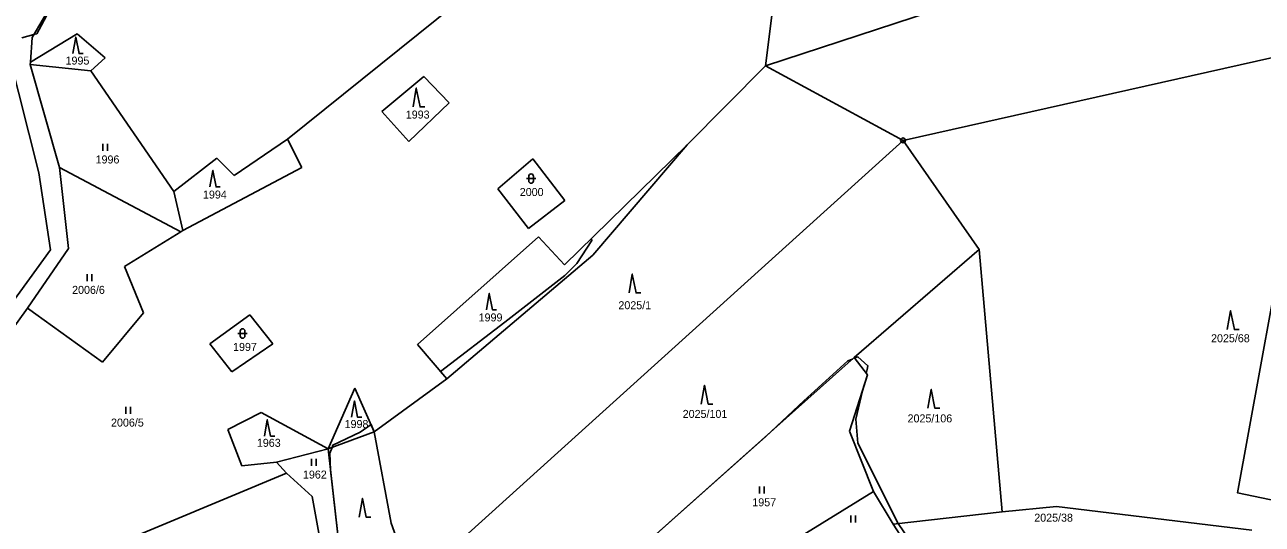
# Model space of a CAD drawing. Extents: x -439246 to -433691, y -1130252 to -1121148.
# Drawn here: x -435527.1 to -435264.2, y -1122704.6 to -1122598.4 of the extents above; entities that cross this region are included whole.
import ezdxf

# ---------------------------------------------------------------- set-up
doc = ezdxf.new("R2010")
doc.units = 0
for name, color, linetype in [('Vrstva 1', 7, 'Continuous'), ('Vrstva 18', 7, 'Continuous'), ('Vrstva 24', 7, 'Continuous'), ('Vrstva 25', 7, 'Continuous'), ('Vrstva 52', 7, 'Continuous'), ('Vrstva 6', 7, 'Continuous')]:
    doc.layers.add(name, color=color, linetype=linetype)

msp = doc.modelspace()

# ---------------------------------------------------------------- linework, layer by layer
at = {"layer": 'Vrstva 1'}
for points in [[(-435369.71, -1122607.18), (-435365.86, -1122576)], [(-435419.69, -1122581.27), (-435471.24, -1122622.78)], [(-435516.19, -1122585.21), (-435525.51, -1122601.12)], [(-435515.99, -1122600.37), (-435525.88, -1122606.42)], [(-435510.04, -1122605.47), (-435515.99, -1122600.37)], [(-435525.51, -1122601.12), (-435525.88, -1122606.42)], [(-435530.55, -1122604.35), (-435524.1, -1122629.94)], [(-435513.04, -1122608.27), (-435510.04, -1122605.47)], [(-435340.52, -1122623.01), (-435261.93, -1122605.43)], [(-435525.88, -1122606.42), (-435525.91, -1122606.88)], [(-435525.91, -1122606.88), (-435519.7, -1122628.8)], [(-435513.04, -1122608.27), (-435525.91, -1122606.88)], [(-435495.44, -1122633.9), (-435513.04, -1122608.27)], [(-435386.39, -1122623.93), (-435369.71, -1122607.18)], [(-435442.34, -1122609.43), (-435451.25, -1122616.91)], [(-435436.94, -1122615.05), (-435442.34, -1122609.43)], [(-435445.48, -1122623.26), (-435436.94, -1122615.05)], [(-435451.25, -1122616.91), (-435445.48, -1122623.26)], [(-435471.24, -1122622.78), (-435482.61, -1122630.46)], [(-435471.24, -1122622.78), (-435468.21, -1122628.81)], [(-435406.38, -1122647.4), (-435386.39, -1122623.93)], [(-435406.19, -1122643.38), (-435386.39, -1122623.93)], [(-435324.37, -1122646.22), (-435340.52, -1122623.01)], [(-435519.7, -1122628.8), (-435517.77, -1122645.97)], [(-435519.7, -1122628.8), (-435493.92, -1122642.42)], [(-435486.28, -1122626.8), (-435495.44, -1122633.9)], [(-435468.21, -1122628.81), (-435493.52, -1122642.17)], [(-435482.61, -1122630.46), (-435486.28, -1122626.8)], [(-435426.56, -1122633.33), (-435419.17, -1122626.96)], [(-435412.37, -1122635.8), (-435419.17, -1122626.96)], [(-435524.1, -1122629.94), (-435521.62, -1122646.26)], [(-435495.44, -1122633.9), (-435493.52, -1122642.17)], [(-435426.56, -1122633.33), (-435420.08, -1122641.74)], [(-435420.08, -1122641.74), (-435412.37, -1122635.8)], [(-435493.92, -1122642.42), (-435505.92, -1122649.84)], [(-435493.52, -1122642.17), (-435493.92, -1122642.42)], [(-435443.69, -1122666.43), (-435417.94, -1122643.51)], [(-435417.94, -1122643.51), (-435412.46, -1122649.45)], [(-435412.46, -1122649.45), (-435406.19, -1122643.38)], [(-435521.62, -1122646.26), (-435548.65, -1122683.54)], [(-435517.77, -1122645.97), (-435526.54, -1122658.66)], [(-435437.43, -1122673.67), (-435406.38, -1122647.4)], [(-435319.46, -1122701.98), (-435324.37, -1122646.22)], [(-435505.92, -1122649.84), (-435501.87, -1122659.69)], [(-435526.54, -1122658.66), (-435552.15, -1122694.33)], [(-435510.55, -1122670.14), (-435526.54, -1122658.66)], [(-435501.87, -1122659.69), (-435510.55, -1122670.14)], [(-435487.76, -1122666.27), (-435479.29, -1122660.12)], [(-435479.29, -1122660.12), (-435474.41, -1122666.27)], [(-435483.08, -1122672.19), (-435487.76, -1122666.27)], [(-435474.41, -1122666.27), (-435483.08, -1122672.19)], [(-435437.43, -1122673.67), (-435443.69, -1122666.43)], [(-435350.92, -1122669.18), (-435394.88, -1122708.4)], [(-435350.92, -1122669.18), (-435348.09, -1122672.86)], [(-435452.83, -1122684.95), (-435437.43, -1122673.67)], [(-435348.09, -1122672.86), (-435351.88, -1122684.83)], [(-435462.65, -1122688.59), (-435456.98, -1122675.68)], [(-435456.98, -1122675.68), (-435452.83, -1122684.95)], [(-435476.88, -1122680.86), (-435483.96, -1122684.45)], [(-435462.65, -1122688.59), (-435476.88, -1122680.86)], [(-435483.96, -1122684.45), (-435481, -1122692.2)], [(-435462.65, -1122688.59), (-435452.83, -1122684.95)], [(-435351.88, -1122684.83), (-435346.79, -1122697.67)], [(-435473.61, -1122691.41), (-435462.65, -1122688.59)], [(-435460.11, -1122711.18), (-435462.65, -1122688.59)], [(-435481, -1122692.2), (-435473.61, -1122691.41)], [(-435473.61, -1122691.41), (-435471.46, -1122693.73)], [(-435536.91, -1122721.01), (-435471.46, -1122693.73)], [(-435471.46, -1122693.73), (-435466.05, -1122698.69)], [(-435364.36, -1122708.47), (-435346.79, -1122697.67)], [(-435346.79, -1122697.67), (-435342.6, -1122704.59)], [(-435466.05, -1122698.69), (-435463.14, -1122714.7)], [(-435319.46, -1122701.98), (-435342.6, -1122704.59)], [(-435319.46, -1122701.98), (-435307.9, -1122700.85)], [(-435307.9, -1122700.85), (-435266.41, -1122705.89)], [(-435340.41, -1122708), (-435342.6, -1122704.59)]]:
    msp.add_lwpolyline(points, dxfattribs=at)
at = {"layer": 'Vrstva 24'}
for radius in [0.5, 0.1]:
    msp.add_circle((-435340.52, -1122623.01), radius, dxfattribs=at)
at = {"layer": 'Vrstva 25'}
for p, q in [((-435510.48, -1122625.22), (-435510.48, -1122623.72)), ((-435509.48, -1122625.22), (-435509.48, -1122623.72)), ((-435420.52, -1122631.14), (-435418.52, -1122631.14)), ((-435420.02, -1122631.64), (-435420.02, -1122630.64)), ((-435419.02, -1122630.64), (-435419.02, -1122631.64)), ((-435513.86, -1122652.94), (-435513.86, -1122651.44)), ((-435512.86, -1122652.94), (-435512.86, -1122651.44)), ((-435481.83, -1122664.06), (-435479.83, -1122664.06)), ((-435481.33, -1122664.56), (-435481.33, -1122663.56)), ((-435480.33, -1122663.56), (-435480.33, -1122664.56)), ((-435505.64, -1122681.14), (-435505.64, -1122679.64)), ((-435504.64, -1122681.14), (-435504.64, -1122679.64)), ((-435466.17, -1122692.19), (-435466.17, -1122690.69)), ((-435465.17, -1122692.19), (-435465.17, -1122690.69)), ((-435371.02, -1122698.08), (-435371.02, -1122696.58)), ((-435370.02, -1122698.08), (-435370.02, -1122696.58)), ((-435351.61, -1122704.21), (-435351.61, -1122702.71)), ((-435350.61, -1122704.21), (-435350.61, -1122702.71))]:
    msp.add_line(p, q, dxfattribs=at)
for points in [[(-435516.85, -1122604.56), (-435516.24, -1122601.08), (-435515.54, -1122604.56), (-435514.67, -1122604.56)], [(-435444.61, -1122615.91), (-435443.91, -1122611.91), (-435443.11, -1122615.91), (-435442.11, -1122615.91)], [(-435487.74, -1122632.89), (-435487.13, -1122629.41), (-435486.43, -1122632.89), (-435485.56, -1122632.89)], [(-435398.72, -1122655.44), (-435398.02, -1122651.44), (-435397.22, -1122655.44), (-435396.22, -1122655.44)], [(-435429.02, -1122659.03), (-435428.41, -1122655.55), (-435427.71, -1122659.03), (-435426.84, -1122659.03)], [(-435271.63, -1122663.22), (-435270.93, -1122659.22), (-435270.13, -1122663.22), (-435269.13, -1122663.22)], [(-435383.4, -1122679.06), (-435382.7, -1122675.06), (-435381.9, -1122679.06), (-435380.9, -1122679.06)], [(-435335.23, -1122679.93), (-435334.53, -1122675.93), (-435333.73, -1122679.93), (-435332.73, -1122679.93)], [(-435457.68, -1122681.87), (-435457.07, -1122678.39), (-435456.37, -1122681.87), (-435455.5, -1122681.87)], [(-435476.17, -1122685.86), (-435475.56, -1122682.38), (-435474.86, -1122685.86), (-435473.99, -1122685.86)], [(-435456.07, -1122703.09), (-435455.37, -1122699.09), (-435454.57, -1122703.09), (-435453.57, -1122703.09)]]:
    msp.add_lwpolyline(points, dxfattribs=at)
for centre, start, end in [((-435419.52, -1122630.64), 0, 180), ((-435419.52, -1122631.64), 180, 0), ((-435480.83, -1122663.56), 0, 180), ((-435480.83, -1122664.56), 180, 0)]:
    msp.add_arc(centre, 0.5, start, end, dxfattribs=at)
at = {"layer": 'Vrstva 52'}
for points in [[(-435455.86, -1122685.01), (-435453.53, -1122683.38), (-435452.83, -1122684.95), (-435437.43, -1122673.67), (-435438.75, -1122672.14), (-435425.09, -1122661.64), (-435412.36, -1122651.74), (-435409.8, -1122649.18), (-435406.6, -1122644.28), (-435406.77, -1122643.95), (-435406.19, -1122643.38), (-435386.39, -1122623.93), (-435369.71, -1122607.18), (-435365.86, -1122576)], [(-435519.46, -1122590.79), (-435524.53, -1122600.35), (-435525.15, -1122600.51), (-435527.73, -1122601.2)], [(-435257.32, -1122631.48), (-435269.46, -1122697.94), (-435260.95, -1122699.72)], [(-435338.99, -1122708.16), (-435341.52, -1122704.47), (-435341.56, -1122704.42), (-435350.09, -1122687.35), (-435350.52, -1122682.24), (-435349.16, -1122676.23), (-435348.09, -1122672.86), (-435348.32, -1122672.55), (-435348.14, -1122671.74), (-435347.96, -1122670.93), (-435350.09, -1122669.01), (-435350.52, -1122669.19), (-435350.82, -1122669.31), (-435350.92, -1122669.18), (-435351.26, -1122669.48), (-435352.22, -1122669.87), (-435361.6, -1122678.4), (-435369.68, -1122685.92), (-435394.88, -1122708.4)], [(-435460.11, -1122711.18), (-435462.14, -1122693.1), (-435462.26, -1122689.49), (-435461.81, -1122688.28), (-435461.62, -1122687.78), (-435455.86, -1122685.01)]]:
    msp.add_lwpolyline(points, dxfattribs=at)
at = {"layer": 'Vrstva 6'}
for points in [[(-435369.71, -1122607.18), (-435278.89, -1122577.32)], [(-435340.52, -1122623.01), (-435369.71, -1122607.18)], [(-435340.52, -1122623.01), (-435444.65, -1122717.22)], [(-435350.92, -1122669.18), (-435324.37, -1122646.22)], [(-435452.83, -1122684.95), (-435449.26, -1122704.4)], [(-435449.26, -1122704.4), (-435444.65, -1122717.22)]]:
    msp.add_lwpolyline(points, dxfattribs=at)

# ---------------------------------------------------------------- texts
at = {"layer": 'Vrstva 18'}
for s, p in [('1995', (-435518.42, -1122606.91)), ('1993', (-435446.15, -1122618.38)), ('1996', (-435512.04, -1122627.92)), ('1994', (-435489.23, -1122635.38)), ('2000', (-435421.93, -1122634.84)), ('2006/6', (-435517.03, -1122655.64)), ('2025/1', (-435400.98, -1122658.9)), ('1999', (-435430.67, -1122661.49)), ('1997', (-435482.84, -1122667.76)), ('2025/68', (-435275.08, -1122665.92)), ('2025/101', (-435387.32, -1122682)), ('2025/106', (-435339.55, -1122682.95)), ('2006/5', (-435508.76, -1122683.84)), ('1998', (-435459.14, -1122684.15)), ('1963', (-435477.78, -1122688.14)), ('1962', (-435467.99, -1122694.89)), ('1957', (-435372.53, -1122700.78)), ('2025/38', (-435312.64, -1122704.05))]:
    msp.add_text(s, height=1.7, dxfattribs=at).set_placement(p)

doc.saveas('drawing.dxf')
